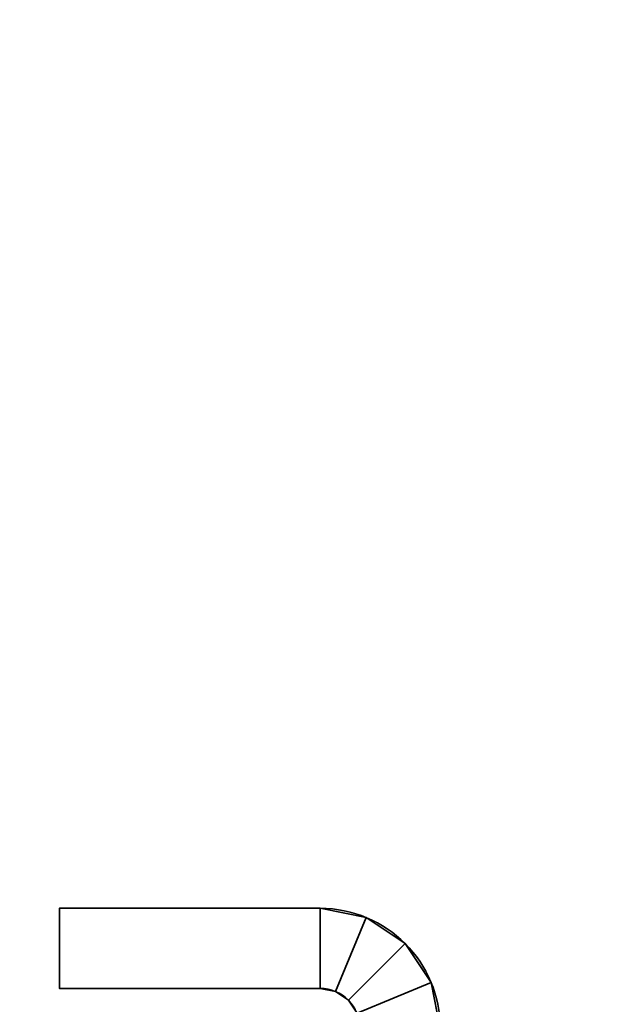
# Model space of a CAD drawing. Header units: millimetres. Extents: x -527 to 5177, y -116 to 161.
# Tile 294 of 656: x 336 to 351, y -2 to 22. Entities that reach past the tile are written whole.
import ezdxf

# ---------------------------------------------------------------- set-up
doc = ezdxf.new("R2010")
doc.units = ezdxf.units.MM
doc.layers.add('151', color=7, linetype='Continuous', true_color=0xffffff)

# ---------------------------------------------------------------- blocks, each defined once
blk = doc.blocks.new('UG_SURFACE_001')
at = {"layer": '151', "color": 252, "linetype": 'Continuous', "lineweight": 35}
for points in [[(527, -9.3, 2212.25), (527, 142.4, 2212.25), (-527, 142.4, 2212.25), (-527, -9.3, 2212.25)], [(-377, -9.3, 2062.25), (-377, 142.4, 2062.25), (377, 142.4, 2062.25), (377, -9.3, 2062.25)]]:
    blk.add_3dface(points, dxfattribs=at)
blk = doc.blocks.new('UG_SURFACE_040')
at = {"layer": '151', "color": 252, "linetype": 'Continuous', "lineweight": 35}
for points in [[(337, -2, 1777.75), (337, 0, 1777.75), (337, 0, 1745.75), (337, -2, 1745.75)], [(343.5, 0, 1777.75), (343.5, 0, 1745.75), (337, 0, 1745.75), (337, 0, 1777.75)], [(343.5, -2, 1745.75), (337, -2, 1745.75), (337, 0, 1745.75), (343.5, 0, 1745.75)], [(343.5, 0, 1777.75), (337, 0, 1777.75), (337, -2, 1777.75), (343.5, -2, 1777.75)], [(343.5, 0, 1745.75), (344.648, -0.228, 1745.75), (343.883, -2.076, 1745.75), (343.5, -2, 1745.75)], [(343.5, -2, 1777.75), (343.883, -2.076, 1777.75), (344.648, -0.228, 1777.75), (343.5, 0, 1777.75)], [(343.5, 0, 1745.75), (343.5, 0, 1777.75), (344.648, -0.228, 1777.75), (344.648, -0.228, 1745.75)], [(344.648, -0.228, 1745.75), (345.621, -0.879, 1745.75), (344.207, -2.293, 1745.75), (343.883, -2.076, 1745.75)], [(343.883, -2.076, 1777.75), (344.207, -2.293, 1777.75), (345.621, -0.879, 1777.75), (344.648, -0.228, 1777.75)], [(344.648, -0.228, 1745.75), (344.648, -0.228, 1777.75), (345.621, -0.879, 1777.75), (345.621, -0.879, 1745.75)], [(344.424, -2.617, 1745.75), (344.207, -2.293, 1745.75), (345.621, -0.879, 1745.75), (346.272, -1.852, 1745.75)], [(346.272, -1.852, 1777.75), (345.621, -0.879, 1777.75), (344.207, -2.293, 1777.75), (344.424, -2.617, 1777.75)], [(345.621, -0.879, 1745.75), (345.621, -0.879, 1777.75), (346.272, -1.852, 1777.75), (346.272, -1.852, 1745.75)], [(344.5, -3, 1745.75), (344.424, -2.617, 1745.75), (346.272, -1.852, 1745.75), (346.5, -3, 1745.75)], [(346.5, -3, 1777.75), (346.272, -1.852, 1777.75), (344.424, -2.617, 1777.75), (344.5, -3, 1777.75)], [(346.272, -1.852, 1745.75), (346.272, -1.852, 1777.75), (346.5, -3, 1777.75), (346.5, -3, 1745.75)], [(343.5, -2, 1777.75), (337, -2, 1777.75), (337, -2, 1745.75), (343.5, -2, 1745.75)], [(343.883, -2.076, 1745.75), (343.883, -2.076, 1777.75), (343.5, -2, 1777.75), (343.5, -2, 1745.75)], [(344.207, -2.293, 1745.75), (344.207, -2.293, 1777.75), (343.883, -2.076, 1777.75), (343.883, -2.076, 1745.75)], [(344.424, -2.617, 1745.75), (344.424, -2.617, 1777.75), (344.207, -2.293, 1777.75), (344.207, -2.293, 1745.75)]]:
    blk.add_3dface(points, dxfattribs=at)
blk = doc.blocks.new('UG_SURFACE_065')
at = {"layer": '151', "color": 252, "linetype": 'Continuous', "lineweight": 35}
for points in [[(337, -2, 342.75), (337, 0, 342.75), (337, 0, 310.75), (337, -2, 310.75)], [(343.5, 0, 342.75), (343.5, 0, 310.75), (337, 0, 310.75), (337, 0, 342.75)], [(343.5, -2, 310.75), (337, -2, 310.75), (337, 0, 310.75), (343.5, 0, 310.75)], [(343.5, 0, 342.75), (337, 0, 342.75), (337, -2, 342.75), (343.5, -2, 342.75)], [(343.5, 0, 310.75), (344.648, -0.228, 310.75), (343.883, -2.076, 310.75), (343.5, -2, 310.75)], [(343.5, -2, 342.75), (343.883, -2.076, 342.75), (344.648, -0.228, 342.75), (343.5, 0, 342.75)], [(343.5, 0, 310.75), (343.5, 0, 342.75), (344.648, -0.228, 342.75), (344.648, -0.228, 310.75)], [(344.648, -0.228, 310.75), (345.621, -0.879, 310.75), (344.207, -2.293, 310.75), (343.883, -2.076, 310.75)], [(343.883, -2.076, 342.75), (344.207, -2.293, 342.75), (345.621, -0.879, 342.75), (344.648, -0.228, 342.75)], [(344.648, -0.228, 310.75), (344.648, -0.228, 342.75), (345.621, -0.879, 342.75), (345.621, -0.879, 310.75)], [(344.424, -2.617, 310.75), (344.207, -2.293, 310.75), (345.621, -0.879, 310.75), (346.272, -1.852, 310.75)], [(346.272, -1.852, 342.75), (345.621, -0.879, 342.75), (344.207, -2.293, 342.75), (344.424, -2.617, 342.75)], [(345.621, -0.879, 310.75), (345.621, -0.879, 342.75), (346.272, -1.852, 342.75), (346.272, -1.852, 310.75)], [(344.5, -3, 310.75), (344.424, -2.617, 310.75), (346.272, -1.852, 310.75), (346.5, -3, 310.75)], [(346.5, -3, 342.75), (346.272, -1.852, 342.75), (344.424, -2.617, 342.75), (344.5, -3, 342.75)], [(346.272, -1.852, 310.75), (346.272, -1.852, 342.75), (346.5, -3, 342.75), (346.5, -3, 310.75)], [(343.5, -2, 342.75), (337, -2, 342.75), (337, -2, 310.75), (343.5, -2, 310.75)], [(343.883, -2.076, 310.75), (343.883, -2.076, 342.75), (343.5, -2, 342.75), (343.5, -2, 310.75)], [(344.207, -2.293, 310.75), (344.207, -2.293, 342.75), (343.883, -2.076, 342.75), (343.883, -2.076, 310.75)], [(344.424, -2.617, 310.75), (344.424, -2.617, 342.75), (344.207, -2.293, 342.75), (344.207, -2.293, 310.75)]]:
    blk.add_3dface(points, dxfattribs=at)
blk = doc.blocks.new('UG_SURFACE_089')
at = {"layer": '151', "color": 252, "linetype": 'Continuous', "lineweight": 35}
for points in [[(337, -2, 1527.75), (337, 0, 1527.75), (337, 0, 1495.75), (337, -2, 1495.75)], [(343.5, 0, 1527.75), (343.5, 0, 1495.75), (337, 0, 1495.75), (337, 0, 1527.75)], [(343.5, -2, 1495.75), (337, -2, 1495.75), (337, 0, 1495.75), (343.5, 0, 1495.75)], [(343.5, 0, 1527.75), (337, 0, 1527.75), (337, -2, 1527.75), (343.5, -2, 1527.75)], [(343.5, 0, 1495.75), (344.648, -0.228, 1495.75), (343.883, -2.076, 1495.75), (343.5, -2, 1495.75)], [(343.5, -2, 1527.75), (343.883, -2.076, 1527.75), (344.648, -0.228, 1527.75), (343.5, 0, 1527.75)], [(343.5, 0, 1495.75), (343.5, 0, 1527.75), (344.648, -0.228, 1527.75), (344.648, -0.228, 1495.75)], [(344.648, -0.228, 1495.75), (345.621, -0.879, 1495.75), (344.207, -2.293, 1495.75), (343.883, -2.076, 1495.75)], [(343.883, -2.076, 1527.75), (344.207, -2.293, 1527.75), (345.621, -0.879, 1527.75), (344.648, -0.228, 1527.75)], [(344.648, -0.228, 1495.75), (344.648, -0.228, 1527.75), (345.621, -0.879, 1527.75), (345.621, -0.879, 1495.75)], [(344.424, -2.617, 1495.75), (344.207, -2.293, 1495.75), (345.621, -0.879, 1495.75), (346.272, -1.852, 1495.75)], [(346.272, -1.852, 1527.75), (345.621, -0.879, 1527.75), (344.207, -2.293, 1527.75), (344.424, -2.617, 1527.75)], [(345.621, -0.879, 1495.75), (345.621, -0.879, 1527.75), (346.272, -1.852, 1527.75), (346.272, -1.852, 1495.75)], [(344.5, -3, 1495.75), (344.424, -2.617, 1495.75), (346.272, -1.852, 1495.75), (346.5, -3, 1495.75)], [(346.5, -3, 1527.75), (346.272, -1.852, 1527.75), (344.424, -2.617, 1527.75), (344.5, -3, 1527.75)], [(346.272, -1.852, 1495.75), (346.272, -1.852, 1527.75), (346.5, -3, 1527.75), (346.5, -3, 1495.75)], [(343.5, -2, 1527.75), (337, -2, 1527.75), (337, -2, 1495.75), (343.5, -2, 1495.75)], [(343.883, -2.076, 1495.75), (343.883, -2.076, 1527.75), (343.5, -2, 1527.75), (343.5, -2, 1495.75)], [(344.207, -2.293, 1495.75), (344.207, -2.293, 1527.75), (343.883, -2.076, 1527.75), (343.883, -2.076, 1495.75)], [(344.424, -2.617, 1495.75), (344.424, -2.617, 1527.75), (344.207, -2.293, 1527.75), (344.207, -2.293, 1495.75)]]:
    blk.add_3dface(points, dxfattribs=at)

msp = doc.modelspace()

# ---------------------------------------------------------------- linework, layer by layer
at = {"layer": '151', "color": 251, "linetype": 'Continuous', "lineweight": -3, "true_color": 0x636466}
for p, q in [((337, 0, 1745.75), (337, -2, 1745.75)), ((337, 0, 1777.75), (343.5, 0, 1777.75)), ((337, 0, 1745.75), (337, 0, 1777.75)), ((343.5, 0, 1745.75), (337, 0, 1745.75)), ((337, 0, 1777.75), (337, -2, 1777.75)), ((337, 0, 342.75), (337, -2, 342.75)), ((337, 0, 342.75), (343.5, 0, 342.75)), ((337, 0, 310.75), (337, 0, 342.75)), ((337, 0, 310.75), (337, -2, 310.75)), ((343.5, 0, 310.75), (337, 0, 310.75)), ((337, 0, 1527.75), (343.5, 0, 1527.75)), ((343.5, 0, 1495.75), (337, 0, 1495.75)), ((337, 0, 1495.75), (337, -2, 1495.75)), ((337, 0, 1527.75), (337, -2, 1527.75)), ((337, 0, 1495.75), (337, 0, 1527.75)), ((343.5, 0, 1777.75), (343.5, 0, 1745.75)), ((343.5, 0, 342.75), (343.5, 0, 310.75)), ((343.5, 0, 1527.75), (343.5, 0, 1495.75)), ((337, -2, 1777.75), (343.5, -2, 1777.75)), ((337, -2, 1745.75), (337, -2, 1777.75)), ((343.5, -2, 1745.75), (337, -2, 1745.75)), ((337, -2, 310.75), (337, -2, 342.75)), ((343.5, -2, 310.75), (337, -2, 310.75)), ((337, -2, 342.75), (343.5, -2, 342.75)), ((337, -2, 1495.75), (337, -2, 1527.75)), ((343.5, -2, 1495.75), (337, -2, 1495.75)), ((337, -2, 1527.75), (343.5, -2, 1527.75)), ((343.5, -2, 1777.75), (343.5, -2, 1745.75)), ((343.5, -2, 342.75), (343.5, -2, 310.75)), ((343.5, -2, 1527.75), (343.5, -2, 1495.75))]:
    msp.add_line(p, q, dxfattribs=at)
for centre, radius in [((343.5, -3, 1777.75), 3), ((343.5, -3, 342.75), 3), ((343.5, -3, 1527.75), 3), ((343.5, -3, 1777.75), 1), ((343.5, -3, 342.75), 1), ((343.5, -3, 1527.75), 1)]:
    msp.add_arc(centre, radius, 0, 90, dxfattribs=at)
at = {"layer": '151', "color": 251, "linetype": 'Continuous', "lineweight": -3, "true_color": 0x636466, "extrusion": (0, 0, -1)}
for centre, radius in [((-343.5, -3, -1745.75), 3), ((-343.5, -3, -310.75), 3), ((-343.5, -3, -1495.75), 3), ((-343.5, -3, -1745.75), 1), ((-343.5, -3, -310.75), 1), ((-343.5, -3, -1495.75), 1)]:
    msp.add_arc(centre, radius, 90, 180, dxfattribs=at)

# ---------------------------------------------------------------- block references
at = {"layer": '151', "color": 251, "linetype": 'Continuous', "lineweight": -3, "true_color": 0x636466}
for name in ['UG_SURFACE_001', 'UG_SURFACE_040', 'UG_SURFACE_065', 'UG_SURFACE_089']:
    msp.add_blockref(name, (0, 0), dxfattribs=at)

doc.saveas('drawing.dxf')
